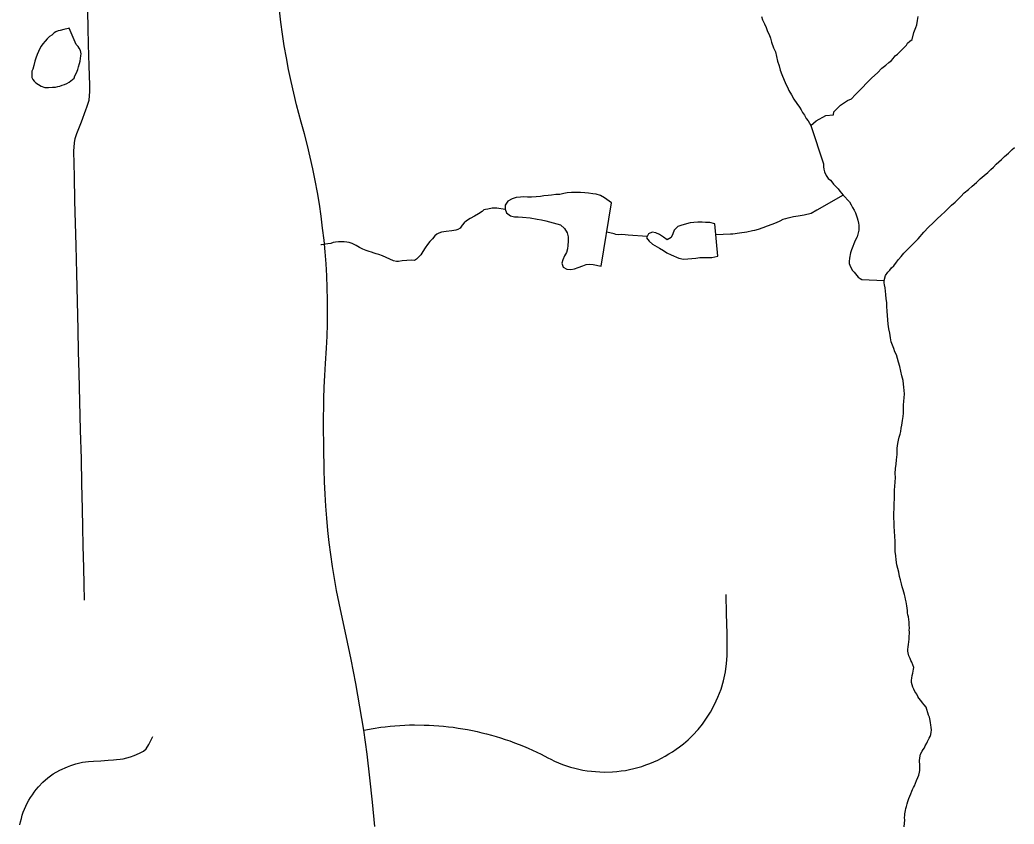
# Model space of a CAD drawing. Extents: x 103424 to 286016, y 38711 to 110967.
# Drawn here: x 157323 to 163068, y 101537 to 106184 of the extents above; entities that cross this region are included whole.
import ezdxf

# ---------------------------------------------------------------- set-up
doc = ezdxf.new("R2010")
doc.units = 0
for name, color, linetype in [('GM_X_Minor_Lake', 7, 'Continuous'), ('GM_X_Minor_River', 7, 'Continuous'), ('GM_X_Township_Road', 7, 'Continuous')]:
    doc.layers.add(name, color=color, linetype=linetype)

msp = doc.modelspace()

# ---------------------------------------------------------------- linework, layer by layer
at = {"layer": 'GM_X_Minor_Lake'}
for p, q in [((160682.5, 104760.3), (160742.1, 105126.2)), ((161355.3, 104818.4), (161338.9, 105005))]:
    msp.add_line(p, q, dxfattribs=at)
for points in [[(157607.3, 106135.8), (157601.3, 106133.7), (157577.2, 106127.2), (157555.1, 106122.8), (157543, 106120.5), (157531, 106114.3), (157521.1, 106108), (157507.2, 106095.6), (157493.2, 106087.3), (157481.3, 106075), (157469.5, 106060.6), (157455.6, 106046.2), (157445.8, 106031.9), (157438, 106017.6), (157430.2, 106001.3), (157422.4, 105983), (157414.7, 105962.7), (157409, 105944.4), (157403.4, 105920.1), (157397.7, 105899.8), (157391.8, 105887.5), (157392, 105877.4), (157392.2, 105867.3), (157392.5, 105851.2), (157396.8, 105839.1), (157405, 105829.2), (157415.3, 105819.3)], [(157607.3, 106135.8), (157601.3, 106133.7), (157577.2, 106127.2), (157555.1, 106122.8), (157543, 106120.5), (157531, 106114.3), (157521.1, 106108), (157507.2, 106095.6), (157493.2, 106087.3), (157481.3, 106075), (157469.5, 106060.6), (157455.6, 106046.2), (157445.8, 106031.9), (157438, 106017.6), (157430.2, 106001.3), (157422.4, 105983), (157414.7, 105962.7), (157409, 105944.4), (157403.4, 105920.1), (157397.7, 105899.8), (157391.8, 105887.5), (157392, 105877.4), (157392.2, 105867.3), (157392.5, 105851.2), (157396.8, 105839.1), (157405, 105829.2), (157415.3, 105819.3), (157429.6, 105809.4), (157445.9, 105801.6), (157466.2, 105793.9), (157488.4, 105792.3), (157510.5, 105794.7), (157528.7, 105795), (157542.8, 105799.3), (157552.8, 105801.5), (157566.9, 105805.8), (157580.9, 105810.1), (157594.9, 105816.4), (157606.9, 105824.7), (157636.7, 105847.5), (157640.6, 105859.7), (157650.3, 105878), (157658.1, 105896.3), (157661.8, 105912.6), (157667.5, 105930.9), (157671.3, 105945.1), (157673, 105961.2), (157674.8, 105975.4), (157676.6, 105987.6), (157672.2, 106007.7), (157665.9, 106019.7), (157659.7, 106029.7), (157647.4, 106041.6), (157607.3, 106135.8)], [(157415.3, 105819.3), (157429.6, 105809.4), (157445.9, 105801.6), (157466.2, 105793.9), (157488.4, 105792.3), (157510.5, 105794.7), (157528.7, 105795), (157542.8, 105799.3), (157552.8, 105801.5), (157566.9, 105805.8), (157580.9, 105810.1), (157594.9, 105816.4), (157606.9, 105824.7), (157636.7, 105847.5), (157640.6, 105859.7), (157650.3, 105878), (157658.1, 105896.3), (157661.8, 105912.6), (157667.5, 105930.9), (157671.3, 105945.1), (157673, 105961.2), (157674.8, 105975.4), (157676.6, 105987.6), (157672.2, 106007.7), (157665.9, 106019.7), (157659.7, 106029.7), (157647.4, 106041.6), (157607.3, 106135.8)], [(160742.1, 105126.2), (160701.6, 105156.3), (160677.4, 105168.4), (160653.1, 105176.4), (160633, 105178.3), (160608.7, 105182.3), (160586.5, 105184.2), (160562.3, 105186.1), (160509.8, 105186), (160485.6, 105183.9), (160465.4, 105179.7), (160443.2, 105175.6), (160419, 105175.5), (160394.8, 105171.4), (160374.6, 105169.3), (160350.4, 105167.2), (160330.2, 105163.1), (160306, 105161), (160279.8, 105158.9), (160255.5, 105158.8), (160235.3, 105160.8), (160215.2, 105158.7), (160191, 105156.6), (160166.8, 105150.4), (160142.6, 105136.2), (160126.5, 105114), (160126.5, 105089.7), (160134.7, 105069.6), (160156.9, 105051.5), (160181.1, 105045.5), (160201.3, 105045.6), (160227.6, 105043.6), (160272, 105039.7), (160312.4, 105031.8), (160336.6, 105027.9), (160360.9, 105021.9), (160383.1, 105015.9), (160403.3, 105011.9), (160425.5, 105005.9), (160445.7, 105000), (160470, 104977.8), (160484.2, 104953.6), (160490.3, 104929.4), (160490.4, 104905.2), (160488.4, 104881), (160486.4, 104860.8), (160480.4, 104840.5), (160470.4, 104820.3), (160460.4, 104798.1), (160454.4, 104777.9), (160462.5, 104755.7), (160482.7, 104743.6), (160506.9, 104741.7), (160527.1, 104745.8), (160549.3, 104753.9), (160575.5, 104762.1), (160595.7, 104770.3), (160615.9, 104772.4), (160636, 104770.4), (160682.5, 104760.3)], [(161338.9, 105005), (161309.6, 105013), (161285.4, 105012.9), (161265.2, 105014.9), (161241, 105014.8), (161216.8, 105012.7), (161196.6, 105010.6), (161148.2, 104998.3), (161124, 104990.2), (161103.8, 104967.9), (161095.8, 104947.7), (161085.8, 104925.4), (161063.6, 104913.2), (161041.4, 104927.3), (161019.1, 104943.4), (160996.9, 104953.4), (160976.7, 104957.3), (160954.5, 104947.2), (160944.5, 104924.9), (160958.7, 104904.8), (160978.9, 104888.7), (161019.3, 104864.6), (161041.6, 104850.5), (161061.8, 104838.5), (161086, 104826.5), (161130.5, 104806.4), (161156.8, 104800.5), (161183, 104802.6), (161205.2, 104804.7), (161229.4, 104806.8), (161251.6, 104810.9), (161320.2, 104811.1), (161355.3, 104818.4)]]:
    msp.add_lwpolyline(points, dxfattribs=at)
at = {"layer": 'GM_X_Minor_River'}
for points in [[(161607.7, 106203.5), (161614.1, 106183.4), (161624.6, 106161.4), (161635.1, 106139.4), (161643.5, 106117.3), (161651.9, 106099.3), (161660.4, 106077.2), (161666.8, 106055.1), (161677.5, 106023), (161688, 105998.9), (161694.5, 105972.8), (161701.1, 105944.6), (161709.6, 105918.5), (161716.2, 105892.4), (161724.7, 105868.3), (161747.9, 105812.1), (161758.3, 105794.1), (161766.7, 105776.1), (161781.3, 105750.1), (161795.8, 105726.1), (161812.4, 105700.2), (161826.9, 105680.2), (161837.3, 105664.2), (161845.6, 105648.2), (161856, 105632.3), (161866.4, 105614.3), (161876.8, 105600.3), (161885.1, 105586.3), (161893.4, 105574.3), (161923.2, 105601.1), (161979.1, 105630.4), (162023.5, 105635.3), (162025.2, 105651.5), (162064.8, 105690.5), (162104.7, 105717.5), (162128.7, 105728), (162148.5, 105750.6), (162170.3, 105771.2), (162190.2, 105791.8), (162215.9, 105820.5), (162245.6, 105849.3), (162277.4, 105878.2), (162303.2, 105904.9), (162327.1, 105921.5), (162342.9, 105937.9), (162358.9, 105948.3), (162368.7, 105960.6), (162380.6, 105975), (162394.5, 105985.3), (162436.1, 106028.5), (162446.1, 106036.8), (162451.9, 106049), (162465.8, 106061.3), (162477.8, 106069.6), (162489.2, 106110.2), (162500.8, 106138.7), (162506.5, 106155), (162510.1, 106179.3), (162513.7, 106203.6)], [(161893.4, 105574.3), (161966, 105351.4), (161966.3, 105335.3), (161968.5, 105321.2), (161972.9, 105305.1), (161981.3, 105285), (161993.7, 105267.1), (162006, 105257.2), (162014.3, 105247.2), (162024.6, 105235.3), (162032.8, 105225.3), (162051.3, 105207.5), (162061.6, 105193.5), (162080.2, 105171.6), (162117.2, 105131.9), (162125.6, 105115.9), (162133.9, 105099.9), (162144.3, 105083.9), (162150.7, 105067.9), (162157, 105051.8), (162161.3, 105039.8), (162165.5, 105025.7), (162167.8, 105009.6), (162170.1, 104997.5), (162170.3, 104985.4), (162170.6, 104969.2), (162166.8, 104953), (162161.2, 104930.7), (162151.4, 104912.3), (162145.6, 104900.1), (162141.7, 104889.9), (162136, 104873.7), (162128.2, 104855.4), (162122.5, 104837.1), (162117, 104806.7), (162115.3, 104788.5), (162115.5, 104776.3), (162117.7, 104766.3), (162124, 104752.3), (162134.4, 104736.3), (162142.7, 104726.3), (162150.9, 104716.4), (162159.2, 104706.4), (162167.4, 104696.5), (162177.6, 104688.6), (162187.8, 104682.7), (162317.1, 104676.9)], [(162326.6, 104596.3), (162324.2, 104616.5), (162321.9, 104634.6), (162319.5, 104652.7), (162317.3, 104664.8), (162317.1, 104676.9), (162324.6, 104707.4), (162338.4, 104725.8), (162350.3, 104738.1), (162360.2, 104750.4), (162372, 104762.8), (162387.8, 104783.2), (162399.6, 104799.6), (162415.5, 104816.1), (162431.3, 104836.6), (162449.1, 104855.1), (162512.5, 104918.8), (162546.1, 104957.8), (162573.9, 104986.6), (162599.6, 105011.3), (162623.5, 105033.9), (162645.3, 105054.5), (162667.1, 105075.1), (162687, 105093.7), (162706.8, 105112.2), (162726.7, 105130.7), (162744.5, 105147.2), (162760.4, 105163.7), (162778.2, 105184.2), (162804.1, 105202.8), (162825.9, 105223.4), (162849.7, 105244), (162871.6, 105264.6), (162895.4, 105285.3), (162915.3, 105301.8), (162933.2, 105318.3), (162949.1, 105332.7), (162964.9, 105349.1), (162978.8, 105363.5), (162994.7, 105377.9), (163012.5, 105394.4), (163024.4, 105404.7), (163034.4, 105413), (163044.3, 105423.3), (163056.2, 105435.6), (163070.1, 105446)], [(162080.2, 105171.6), (161928.4, 105084.1), (161894.4, 105065.3), (161854.3, 105054.5), (161820, 105049.8), (161793.9, 105045.3), (161769.8, 105040.8), (161759.7, 105038.6), (161747.7, 105034.4), (161731.6, 105030.1), (161713.6, 105021.6), (161693.6, 105011.2), (161667.6, 105000.6), (161641.5, 104992.1), (161615.4, 104981.5), (161589.4, 104973), (161567.3, 104966.5), (161555.2, 104964.3), (161523, 104957.6), (161480.8, 104950.8), (161442.5, 104946.1), (161428.4, 104945.8), (161428.4, 104945.8), (161344.4, 104942.4)], [(160126.8, 105089), (160077.8, 105095.3), (160051.5, 105094.9), (160027.4, 105090.4), (160013.3, 105088.1), (160003.3, 105085.9), (159993.4, 105075.6), (159973.4, 105063.2), (159949.5, 105048.6), (159925.5, 105036), (159903.5, 105023.5), (159889.6, 105011.2), (159877.7, 104996.8), (159865.9, 104980.4), (159854, 104972.1), (159841.9, 104967.9), (159817.8, 104965.4), (159785.6, 104960.8), (159759.4, 104956.3), (159743.3, 104952), (159731.3, 104945.7), (159721.4, 104935.4), (159707.6, 104919), (159691.8, 104902.6), (159677.9, 104886.2), (159664.2, 104865.7), (159650.4, 104845.3), (159638.6, 104826.9), (159626.8, 104812.5), (159614.9, 104800.2), (159602.9, 104793.9), (159584.7, 104795.6), (159558.5, 104793.1), (159532.3, 104790.6), (159510.2, 104788.2), (159498.1, 104788), (159481.9, 104791.7), (159418.8, 104820.9), (159396.4, 104828.6), (159382.3, 104832.4), (159370.1, 104836.2), (159353.8, 104842), (159341.7, 104845.8), (159323.4, 104851.5), (159305.1, 104859.3), (159284.7, 104869), (159266.4, 104880.8), (159241.9, 104892.5), (159225.7, 104898.3), (159211.5, 104900), (159197.4, 104901.8), (159179.2, 104901.5), (159163.1, 104901.2), (159147, 104898.9), (159132.9, 104896.6), (159118.9, 104892.3), (159102.7, 104890), (159088.7, 104887.7), (159078.6, 104885.5), (159066.5, 104883.3), (159062.5, 104883.2)], [(160947.7, 104932), (160837.3, 104939.3), (160821.1, 104941), (160800.9, 104942.7), (160780.7, 104942.3), (160766.6, 104944.1), (160756.4, 104947.9), (160756.4, 104947.9), (160714.6, 104957.3)], [(162467.2, 102493.9), (162458.8, 102509.9), (162456.5, 102526), (162454.3, 102536.1), (162454.1, 102546.2), (162455.9, 102560.3), (162457.7, 102574.5), (162459.4, 102590.7), (162461.1, 102604.9), (162461, 102615), (162460.8, 102625.1), (162462.6, 102637.2), (162462.4, 102647.3), (162462.2, 102657.4), (162464, 102669.6), (162461.7, 102687.7), (162461.4, 102703.9), (162459.1, 102720), (162456.8, 102734.1), (162454.6, 102746.2), (162452.4, 102758.3), (162452.1, 102770.4), (162449.9, 102784.5), (162447.6, 102798.6), (162445.4, 102810.6), (162443.2, 102820.7), (162440.8, 102836.8), (162438.6, 102848.9), (162434.3, 102863), (162430, 102877), (162425.8, 102891.1), (162421.4, 102907.2), (162417.1, 102925.3), (162410.6, 102947.4), (162406.2, 102967.5), (162401.8, 102991.7), (162395.3, 103013.8), (162390.9, 103035.9), (162386.3, 103064.1), (162383.9, 103086.3), (162381.4, 103112.5), (162380.9, 103140.8), (162380.4, 103171.1), (162377.8, 103199.3), (162377.3, 103229.6), (162374.8, 103255.8), (162373.5, 103330.6), (162374.9, 103364.9), (162374.5, 103389.1), (162376, 103415.4), (162377.5, 103441.7), (162377.1, 103466), (162378.7, 103490.2), (162380.3, 103512.5), (162381.9, 103538.8), (162381.4, 103563), (162382.9, 103591.3), (162386.5, 103617.6), (162388.1, 103641.9), (162391.6, 103672.3), (162391.2, 103692.5), (162392.9, 103708.7), (162394.7, 103722.8), (162396.5, 103737), (162400.2, 103755.2), (162403.9, 103773.5), (162409.6, 103789.8), (162413.4, 103806), (162415.1, 103824.2), (162418.8, 103842.4), (162422.4, 103868.8), (162426, 103891.1), (162427.7, 103911.3), (162429.2, 103935.6), (162428.8, 103957.8), (162430.5, 103980), (162432.1, 104000.3), (162433.7, 104022.5), (162433.4, 104042.7), (162431, 104060.8), (162428.7, 104079), (162426.3, 104099.1), (162419.7, 104127.3), (162413.2, 104153.4), (162406.7, 104181.6), (162400.2, 104205.7), (162393.7, 104227.8), (162387.3, 104247.9), (162378.9, 104266), (162372.6, 104284), (162364.1, 104304.1), (162357.7, 104324.2), (162353.3, 104346.3), (162348.7, 104374.5), (162344.3, 104398.6), (162339.8, 104424.8), (162334.3, 104501.5), (162331.9, 104527.7), (162331.5, 104549.9), (162329, 104572.1), (162326.6, 104596.3)], [(162432.1, 101521.6), (162433.8, 101541.8), (162435.5, 101560), (162435.2, 101574.2), (162437, 101586.3), (162436.9, 101596.4), (162440.6, 101614.7), (162442.4, 101626.8), (162446.2, 101639), (162450, 101653.2), (162453.7, 101667.4), (162459.5, 101685.7), (162465.3, 101697.9), (162471.1, 101712.2), (162476.9, 101726.4), (162480.7, 101736.6), (162486.6, 101748.8), (162492.5, 101759), (162498.3, 101773.3), (162504, 101789.5), (162511.8, 101805.8), (162517.6, 101820.1), (162521.3, 101836.3), (162523.2, 101846.4), (162522.9, 101860.6), (162522.7, 101874.7), (162522.5, 101884.8), (162520.3, 101894.9), (162520.1, 101905), (162525.7, 101931.3), (162527.5, 101941.5), (162537.3, 101957.8), (162543.2, 101968), (162549.1, 101978.2), (162552.9, 101988.4), (162562.7, 102004.7), (162566.6, 102014.9), (162576.3, 102033.2), (162582.2, 102043.4), (162586, 102055.6), (162587.8, 102067.8), (162589.6, 102079.9), (162589.3, 102096.1), (162587.1, 102108.2), (162584.8, 102124.3), (162580.4, 102144.4), (162578.2, 102154.5), (162573.9, 102166.5), (162569.6, 102180.6), (162563.3, 102198.7), (162559, 102212.7), (162548.6, 102226.7), (162538.3, 102238.6), (162528, 102250.5), (162517.7, 102264.5), (162511.5, 102274.5), (162505.2, 102288.5), (162494.8, 102302.5), (162488.5, 102316.5), (162482.3, 102328.5), (162478, 102342.6), (162475.7, 102354.7), (162475.5, 102368.8), (162477.3, 102380.9), (162479, 102395.1), (162482.8, 102409.3), (162484.6, 102421.5), (162486.5, 102431.6), (162488.3, 102441.7), (162477.7, 102471.9), (162471.4, 102481.8), (162467.2, 102493.9)]]:
    msp.add_lwpolyline(points, dxfattribs=at)
at = {"layer": 'GM_X_Township_Road'}
for points in [[(157695.4, 102830.5), (157694, 102924), (157692.5, 103017.4), (157688.6, 103144.8), (157686.3, 103252), (157684, 103359.2), (157680.9, 103503.6), (157677.9, 103648), (157673.6, 103813), (157669.4, 103978), (157665.2, 104143), (157662, 104267.9), (157658.8, 104392.8), (157654.9, 104557.8), (157651.2, 104718.6), (157647.5, 104879.5), (157643.9, 105009.1), (157640.3, 105138.8), (157638.5, 105277.8), (157634.9, 105425.6), (157638.1, 105472.5), (157642.8, 105498.6), (157651.7, 105527.6), (157677.9, 105593.8), (157703.6, 105663.6), (157709.4, 105680), (157723.3, 105720.5), (157726.9, 105769.9), (157726.6, 105806.4), (157723.7, 105918), (157719.9, 106041.2), (157717.9, 106136.9), (157715.8, 106232.6)], [(159372.8, 101523.5), (159360.6, 101663.5), (159345.8, 101803.4), (159328.7, 101941.9), (159309.8, 102079.3), (159287.1, 102214.6), (159264.5, 102350.1), (159237.9, 102488.1), (159208.8, 102625.7), (159175.4, 102777.2), (159153, 102886.3), (159140.5, 102955.4), (159128.9, 103024.8), (159118.9, 103094.3), (159109.9, 103164), (159102.1, 103233.9), (159095.6, 103303.9), (159090.1, 103374), (159086.1, 103444.1), (159083.1, 103514.4), (159081.6, 103584.6), (159079.7, 103712.5), (159077.7, 103840.4), (159078.6, 103994.2), (159080.9, 104062), (159084.4, 104129.8), (159089, 104197.4), (159094.8, 104287.5), (159098.2, 104356.9), (159100, 104426.3), (159100.8, 104495.7), (159100.3, 104565.2), (159098.8, 104634.6), (159095.8, 104704), (159091.8, 104773.3), (159086.3, 104842.6), (159080.1, 104911.7), (159072.3, 104980.7), (159063.3, 105049.6), (159053.2, 105118.3), (159042, 105186.8), (159029.4, 105255.1), (159015.6, 105323.2), (159000.8, 105391), (158984.7, 105458.6), (158967.6, 105525.8), (158949, 105592.8), (158921.9, 105693.4), (158905.3, 105760.8), (158889.7, 105828.5), (158875.4, 105896.4), (158862.4, 105964.6), (158850.6, 106033.1), (158839.8, 106101.7), (158830.3, 106170.4), (158822, 106239.4)], [(159309.8, 102079.3), (159363.8, 102088.9), (159408.1, 102096.8), (159434.1, 102099.9), (159462.2, 102102.9), (159490.2, 102105.2), (159518.1, 102107.2), (159546.3, 102108.6), (159574.3, 102109.6), (159602.5, 102110), (159658.8, 102109.5), (159686.8, 102108.5), (159715, 102107), (159742.9, 102105), (159770.9, 102102.5), (159798.8, 102099.6), (159826.7, 102096.1), (159854.7, 102092.2), (159882.4, 102087.7), (159910.1, 102082.8), (159937.8, 102077.4), (159965.2, 102071.6), (159992.6, 102065.2), (160019.8, 102058.4), (160047, 102051.1), (160074.2, 102043.3), (160100.8, 102035), (160127.8, 102026.3), (160154.2, 102017.2), (160180.6, 102007.5), (160206.8, 101997.4), (160233, 101986.8), (160258.9, 101975.8), (160284.6, 101964.4), (160310, 101952.4), (160335.2, 101940.1), (160372.9, 101920.6), (160390.5, 101911.6), (160412.7, 101901.1), (160435.3, 101891.3), (160458.2, 101882.3), (160481.4, 101874.1), (160504.8, 101866.7), (160528.5, 101860.2), (160552.4, 101854.5), (160576.5, 101849.5), (160601, 101845.5), (160625.1, 101842.4), (160649.8, 101840), (160674.2, 101838.5), (160698.9, 101837.9), (160748, 101839.2), (160772.6, 101841.2), (160797.1, 101844), (160821.5, 101847.6), (160845.7, 101852.2), (160869.6, 101857.5), (160893.5, 101863.6), (160916.9, 101870.7), (160940.3, 101878.5), (160963.2, 101887.2), (160986.1, 101896.6), (161008.3, 101906.8), (161030.5, 101917.8), (161052.1, 101929.6), (161073.3, 101942.1), (161093.9, 101955.3), (161114.3, 101969.3), (161134, 101983.9), (161156.5, 102000), (161184.6, 102024.3), (161212, 102051.1), (161241.3, 102082.9), (161266.9, 102115.3), (161290.6, 102148.4), (161313.1, 102183.3), (161337.4, 102227.6), (161356.7, 102270), (161374.2, 102316.7), (161388.5, 102364.2), (161399.7, 102416.5), (161406.6, 102465.2), (161409.7, 102510.1), (161410.3, 102554.3), (161409.1, 102638.5), (161406.2, 102751.3), (161403.3, 102864)], [(157322.7, 101532.4), (157326.5, 101551), (157331.3, 101569.4), (157336.6, 101587.7), (157342.6, 101605.7), (157349.4, 101623.4), (157357.2, 101640.8), (157365.6, 101658), (157374.6, 101674.7), (157384.2, 101691), (157394.8, 101706.9), (157405.6, 101722.4), (157417.5, 101737.4), (157429.8, 101751.9), (157456.2, 101779.2), (157485, 101804.2), (157515.4, 101826.8), (157552.9, 101847.9), (157597.6, 101868.4), (157617, 101875.9), (157646.8, 101885.2), (157684.5, 101894.5), (157718.4, 101899), (157748.2, 101900.5), (157791, 101903.1), (157832, 101906.4), (157864.4, 101908.3), (157881.9, 101909.4), (157902, 101911.3), (157920.3, 101913.9), (157941.6, 101919.8), (157962, 101924.7), (157984, 101932.5), (158014.6, 101946.3), (158036.6, 101958.2), (158052.2, 101972.8), (158068.6, 101996.2), (158091, 102043.6)]]:
    msp.add_lwpolyline(points, dxfattribs=at)

doc.saveas('drawing.dxf')
